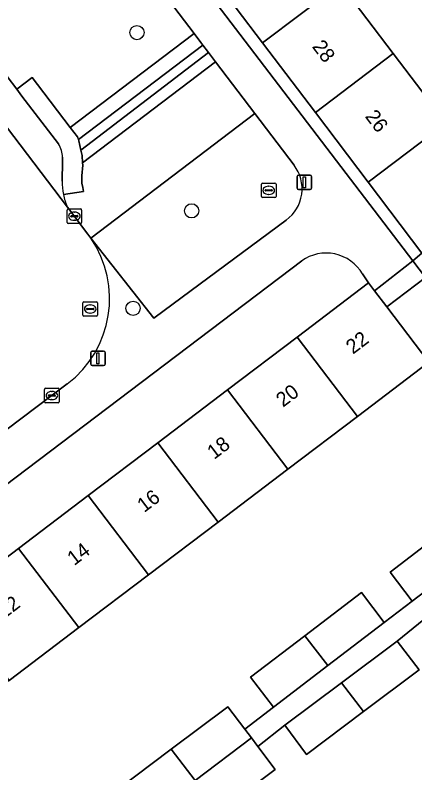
# Model space of a CAD drawing. Extents: x 160030 to 160839, y 385325 to 386450.
# Drawn here: x 160336 to 160363.5, y 385766.6 to 385818.7 of the extents above; entities that cross this region are included whole.
import ezdxf

# ---------------------------------------------------------------- set-up
doc = ezdxf.new("R2010")
doc.units = 0
for name, color, linetype in [('IMGEO_Boom', 7, 'Continuous'), ('IMGEO_Erf', 7, 'Continuous'), ('IMGEO_Groenvoorziening', 7, 'Continuous'), ('IMGEO_Haag', 7, 'Continuous'), ('IMGEO_Kolk', 7, 'Continuous'), ('IMGEO_Lichtmast', 7, 'Continuous'), ('IMGEO_Pand', 7, 'Continuous'), ('IMGEO_Pand_nummerreeks', 7, 'Continuous'), ('IMGEO_Parkeervlak_open', 7, 'Continuous'), ('IMGEO_Rijbaan_lokaal_open', 7, 'Continuous'), ('IMGEO_Rioolput', 7, 'Continuous'), ('IMGEO_Voetpad_open', 7, 'Continuous')]:
    doc.layers.add(name, color=color, linetype=linetype)

msp = doc.modelspace()

# ---------------------------------------------------------------- linework, layer by layer
at = {"layer": 'IMGEO_Boom'}
for centre in [(160344.388, 385817.494), (160348.14, 385805.245), (160344.125, 385798.546)]:
    msp.add_circle(centre, 0.489, dxfattribs=at)
at = {"layer": 'IMGEO_Erf'}
msp.add_lwpolyline([(160326.797, 385849.728), (160363.321, 385801.798), (160363.952, 385802.336), (160360.255, 385807.219), (160356.634, 385812.002), (160353.011, 385816.786), (160349.39, 385821.569), (160345.768, 385826.353), (160342.146, 385831.137), (160338.524, 385835.92), (160334.902, 385840.704), (160331.281, 385845.487), (160327.586, 385850.367)], close=True, dxfattribs=at)
for points in [[(160358.362, 385820.836), (160361.985, 385816.052), (160365.606, 385811.269), (160369.302, 385806.387), (160370.314, 385807.153), (160372.662, 385804.052), (160381.762, 385810.943), (160381.594, 385811.164), (160379.745, 385809.764), (160374.616, 385816.539), (160376.465, 385817.939), (160374.846, 385820.026)], [(160355.696, 385801.806), (160302.341, 385761.357)], [(160312.377, 385763.906), (160317.155, 385767.534), (160321.934, 385771.163), (160326.712, 385774.792), (160331.491, 385778.421), (160336.269, 385782.05), (160341.047, 385785.678), (160345.825, 385789.306), (160350.604, 385792.935), (160355.382, 385796.564), (160360.29, 385800.291), (160359.872, 385800.912)], [(160364.427, 385794.843), (160359.52, 385791.117), (160354.742, 385787.488), (160349.963, 385783.859), (160345.185, 385780.23), (160340.408, 385776.602), (160335.629, 385772.973), (160330.851, 385769.344), (160326.072, 385765.716)], [(160350.616, 385771.167), (160351.792, 385769.618), (160353.754, 385771.134), (160352.181, 385773.189), (160355.917, 385776.051), (160359.794, 385779.019), (160361.367, 385776.965), (160363.281, 385778.432), (160361.761, 385780.417), (160365.508, 385783.286)], [(160364.076, 385777.17), (160362.259, 385775.676), (160363.758, 385773.701), (160359.948, 385770.834), (160356.034, 385767.889), (160354.531, 385769.899), (160352.695, 385768.427), (160353.881, 385766.865), (160350.06, 385763.991)], [(160302.051, 385759.235), (160309.061, 385750), (160315.254, 385741.841), (160319.222, 385744.853), (160317.694, 385746.818), (160321.523, 385749.796), (160323.051, 385747.831), (160325.072, 385749.378), (160323.48, 385751.457), (160327.183, 385754.293), (160331.093, 385757.288), (160332.718, 385755.166), (160334.632, 385756.632), (160333.008, 385758.754), (160336.721, 385761.598), (160340.621, 385764.584), (160342.246, 385762.461), (160344.172, 385763.913), (160343.003, 385765.44), (160346.749, 385768.258), (160350.616, 385771.167)]]:
    msp.add_lwpolyline(points, dxfattribs=at)
msp.add_arc((160357.376, 385799.455), 2.889, 30.2704, 125.5626, dxfattribs=at)
at = {"layer": 'IMGEO_Groenvoorziening'}
for points in [[(160340.379, 385827.87), (160330.818, 385820.592), (160336.136, 385813.601), (160337.195, 385814.406), (160337.554, 385813.934), (160339.814, 385810.964), (160348.315, 385817.419)], [(160349.301, 385816.12), (160348.92, 385816.623), (160340.38, 385810.138), (160340.411, 385810.064), (160340.544, 385809.416)], [(160349.785, 385815.482), (160349.301, 385816.12), (160340.544, 385809.416), (160340.621, 385809.044), (160340.658, 385808.535)]]:
    msp.add_lwpolyline(points, close=True, dxfattribs=at)
for points in [[(160352.475, 385811.94), (160349.785, 385815.482), (160340.658, 385808.535), (160340.669, 385808.386), (160340.618, 385807.66), (160340.618, 385807.137), (160340.682, 385806.84), (160340.725, 385806.578), (160339.344, 385806.37)], [(160339.626, 385805.488), (160341.021, 385803.649), (160341.22, 385803.374), (160352.475, 385811.94)], [(160355.177, 385808.382), (160352.475, 385811.94), (160341.22, 385803.374), (160345.558, 385797.861), (160346.268, 385798.39), (160354.64, 385804.605)]]:
    msp.add_lwpolyline(points, dxfattribs=at)
for centre, radius, start, end in [((160353.041, 385806.759), 2.682, 306.5816, 37.2347), ((160343.404, 385807.182), 4.141, 191.3103, 204.1508)]:
    msp.add_arc(centre, radius, start, end, dxfattribs=at)
at = {"layer": 'IMGEO_Haag'}
msp.add_lwpolyline([(160349.785, 385815.482), (160349.301, 385816.12), (160340.544, 385809.416), (160340.621, 385809.044), (160340.658, 385808.535)], close=True, dxfattribs=at)
at = {"layer": 'IMGEO_Kolk'}
for p, q in [((160339.669, 385805.372), (160340.521, 385805.372)), ((160339.594, 385804.446), (160339.594, 385805.298)), ((160339.853, 385804.866), (160339.853, 385804.878)), ((160339.896, 385804.915), (160340.294, 385804.915)), ((160340.082, 385805.152), (160340.107, 385805.152)), ((160340.337, 385804.878), (160340.337, 385804.866)), ((160340.595, 385805.298), (160340.595, 385804.446)), ((160340.521, 385804.372), (160339.669, 385804.372)), ((160340.291, 385804.829), (160339.893, 385804.829)), ((160340.105, 385804.592), (160340.08, 385804.592)), ((160338.048, 385792.125), (160338.048, 385792.977)), ((160338.123, 385793.051), (160338.975, 385793.051)), ((160339.049, 385792.977), (160339.049, 385792.125)), ((160338.307, 385792.545), (160338.307, 385792.557)), ((160338.745, 385792.508), (160338.347, 385792.508)), ((160338.35, 385792.594), (160338.748, 385792.594)), ((160338.536, 385792.831), (160338.561, 385792.831)), ((160338.791, 385792.557), (160338.791, 385792.545)), ((160338.975, 385792.051), (160338.123, 385792.051)), ((160338.559, 385792.271), (160338.534, 385792.271))]:
    msp.add_line(p, q, dxfattribs=at)
for points in [[(160339.669, 385805.372), (160340.521, 385805.372)], [(160339.594, 385804.446), (160339.594, 385805.298)], [(160340.595, 385805.298), (160340.595, 385804.446)], [(160340.521, 385804.372), (160339.669, 385804.372)], [(160338.048, 385792.125), (160338.048, 385792.977)], [(160338.123, 385793.051), (160338.975, 385793.051)], [(160339.049, 385792.977), (160339.049, 385792.125)], [(160338.975, 385792.051), (160338.123, 385792.051)]]:
    msp.add_lwpolyline(points, dxfattribs=at)
for centre, radius, start, end in [((160339.671, 385805.296), 0.0765, 91.552, 178.448), ((160339.671, 385805.296), 0.0765, 91.552, 178.448), ((160340.519, 385805.296), 0.0765, 1.552, 88.448), ((160340.519, 385805.296), 0.0765, 1.552, 88.448), ((160339.893, 385804.875), 0.0403, 85.8775, 175.7526), ((160339.89, 385804.865), 0.0366, 178.938, 274.7102), ((160340.294, 385804.872), 0.043, 264.8664, 352.4533), ((160340.298, 385804.877), 0.0386, 1.7309, 96.639), ((160339.671, 385804.448), 0.0765, 181.552, 268.448), ((160339.671, 385804.448), 0.0765, 181.552, 268.448), ((160340.519, 385804.448), 0.0765, 271.552, 358.448), ((160340.519, 385804.448), 0.0765, 271.552, 358.448), ((160338.125, 385792.975), 0.0765, 91.552, 178.448), ((160338.125, 385792.975), 0.0765, 91.552, 178.448), ((160338.973, 385792.975), 0.0765, 1.552, 88.448), ((160338.973, 385792.975), 0.0765, 1.552, 88.448), ((160338.347, 385792.554), 0.0403, 85.8775, 175.7526), ((160338.344, 385792.544), 0.0366, 178.938, 274.7102), ((160338.748, 385792.551), 0.043, 264.8664, 352.4533), ((160338.752, 385792.556), 0.0386, 1.7309, 96.639), ((160338.125, 385792.127), 0.0765, 181.552, 268.448), ((160338.125, 385792.127), 0.0765, 181.552, 268.448), ((160338.973, 385792.127), 0.0765, 271.552, 358.448), ((160338.973, 385792.127), 0.0765, 271.552, 358.448)]:
    msp.add_arc(centre, radius, start, end, dxfattribs=at)
for centre, major_axis, ratio, start_param, end_param in [((160340.081, 385804.872), (-0.387, 0.002), 0.722429, 4.712389, 7.853982), ((160340.106, 385804.872), (-0.39, 0.002), 0.717154, 1.570796, 4.712389), ((160338.535, 385792.551), (-0.387, 0.002), 0.722429, 4.712389, 7.853982), ((160338.56, 385792.551), (-0.39, 0.002), 0.717154, 1.570796, 4.712389)]:
    msp.add_ellipse(centre, major_axis=major_axis, ratio=ratio, start_param=start_param, end_param=end_param, dxfattribs=at)
at = {"layer": 'IMGEO_Lichtmast'}
for p, q in [((160355.385, 385806.799), (160355.385, 385807.599)), ((160355.385, 385807.599), (160355.385, 385806.799)), ((160355.485, 385807.699), (160356.275, 385807.699)), ((160356.275, 385807.699), (160355.485, 385807.699)), ((160356.375, 385807.599), (160356.375, 385806.799)), ((160356.375, 385806.799), (160356.375, 385807.599)), ((160356.275, 385806.699), (160355.485, 385806.699)), ((160355.485, 385806.699), (160356.275, 385806.699)), ((160341.214, 385794.711), (160341.214, 385795.511)), ((160341.214, 385795.511), (160341.214, 385794.711)), ((160341.314, 385795.611), (160342.104, 385795.611)), ((160342.104, 385795.611), (160341.314, 385795.611)), ((160342.204, 385795.511), (160342.204, 385794.711)), ((160342.204, 385794.711), (160342.204, 385795.511)), ((160342.104, 385794.611), (160341.314, 385794.611)), ((160341.314, 385794.611), (160342.104, 385794.611))]:
    msp.add_line(p, q, dxfattribs=at)
for points in [[(160355.805, 385807.574), (160355.955, 385807.574), (160355.955, 385806.824), (160355.805, 385806.824), (160355.805, 385807.574)], [(160341.634, 385795.486), (160341.784, 385795.486), (160341.784, 385794.736), (160341.634, 385794.736), (160341.634, 385795.486)]]:
    msp.add_lwpolyline(points, dxfattribs=at)
for centre, start, end in [((160355.485, 385807.599), 90, 180), ((160355.485, 385807.599), 90, 180), ((160356.275, 385807.599), 0, 90), ((160356.275, 385807.599), 360, 90), ((160355.485, 385806.799), 180, 270), ((160355.485, 385806.799), 180, 270), ((160356.275, 385806.799), 270, 0), ((160356.275, 385806.799), 270, 0), ((160341.314, 385795.511), 90, 180), ((160341.314, 385795.511), 90, 180), ((160342.104, 385795.511), 0, 90), ((160342.104, 385795.511), 360, 90), ((160341.314, 385794.711), 180, 270), ((160341.314, 385794.711), 180, 270), ((160342.104, 385794.711), 270, 0), ((160342.104, 385794.711), 270, 0)]:
    msp.add_arc(centre, 0.1, start, end, dxfattribs=at)
at = {"layer": 'IMGEO_Pand'}
for points in [[(160358.362, 385820.836), (160354.741, 385825.619), (160349.39, 385821.569), (160353.011, 385816.786)], [(160361.985, 385816.052), (160358.362, 385820.836), (160353.011, 385816.786), (160356.634, 385812.002)], [(160356.634, 385812.002), (160360.255, 385807.219), (160365.606, 385811.269), (160361.985, 385816.052)], [(160360.255, 385807.219), (160363.952, 385802.336), (160364.263, 385802.571), (160365.832, 385800.499), (160367.794, 385801.983), (160368.572, 385800.955), (160372.662, 385804.052), (160370.314, 385807.153), (160369.302, 385806.387), (160365.606, 385811.269)], [(160360.29, 385800.291), (160355.382, 385796.564), (160359.52, 385791.117), (160364.427, 385794.843), (160361.544, 385798.64), (160360.696, 385799.757)], [(160355.382, 385796.564), (160350.604, 385792.935), (160354.742, 385787.488), (160359.52, 385791.117)], [(160349.963, 385783.859), (160354.742, 385787.488), (160350.604, 385792.935), (160345.825, 385789.306)], [(160345.185, 385780.23), (160349.963, 385783.859), (160345.825, 385789.306), (160341.047, 385785.678)], [(160341.047, 385785.678), (160336.269, 385782.05), (160340.408, 385776.602), (160345.185, 385780.23)], [(160367.02, 385781.296), (160365.508, 385783.286), (160361.761, 385780.417), (160363.281, 385778.432)], [(160336.269, 385782.05), (160331.491, 385778.421), (160335.629, 385772.973), (160340.408, 385776.602)], [(160361.367, 385776.965), (160359.794, 385779.019), (160355.917, 385776.051), (160357.482, 385773.99)], [(160357.482, 385773.99), (160355.917, 385776.051), (160352.181, 385773.189), (160353.754, 385771.134)], [(160359.948, 385770.834), (160363.758, 385773.701), (160362.259, 385775.676), (160358.436, 385772.818)], [(160358.436, 385772.818), (160354.531, 385769.899), (160356.034, 385767.889), (160359.948, 385770.834)], [(160352.243, 385769.023), (160351.792, 385769.618), (160350.616, 385771.167), (160346.749, 385768.258), (160348.392, 385766.094)], [(160352.695, 385768.427), (160352.243, 385769.023), (160348.392, 385766.094), (160350.06, 385763.991), (160353.881, 385766.865)], [(160348.392, 385766.094), (160346.749, 385768.258), (160343.003, 385765.44), (160344.172, 385763.913), (160344.669, 385763.263)]]:
    msp.add_lwpolyline(points, close=True, dxfattribs=at)
at = {"layer": 'IMGEO_Parkeervlak_open'}
for points in [[(160317.059, 385835.221), (160339.626, 385805.488)], [(160338.999, 385809.839), (160336.498, 385813.126), (160336.136, 385813.601), (160330.818, 385820.592), (160330.354, 385821.202), (160329.027, 385822.942)], [(160339.263, 385807.292), (160339.264, 385807.474), (160339.271, 385808.441), (160339.275, 385808.921)]]:
    msp.add_lwpolyline(points, dxfattribs=at)
for centre, radius, start, end in [((160337.667, 385808.938), 1.608, 359.3945, 34.0727), ((160343.524, 385807.202), 4.262, 178.7871, 191.2543), ((160343.404, 385807.182), 4.141, 191.3103, 204.1508)]:
    msp.add_arc(centre, radius, start, end, dxfattribs=at)
at = {"layer": 'IMGEO_Rijbaan_lokaal_open'}
for points in [[(160341.22, 385803.374), (160341.021, 385803.649), (160339.626, 385805.488), (160317.059, 385835.221), (160315.009, 385837.923)], [(160363.952, 385802.336), (160363.321, 385801.798), (160364.188, 385800.66), (160361.544, 385798.64), (160364.427, 385794.843)], [(160300.038, 385763.291), (160307.863, 385769.299), (160317.856, 385776.929), (160339.609, 385793.352)]]:
    msp.add_lwpolyline(points, dxfattribs=at)
msp.add_arc((160335.164, 385799.207), 7.351, 307.2032, 34.5329, dxfattribs=at)
at = {"layer": 'IMGEO_Rioolput'}
for p, q in [((160352.934, 385806.224), (160352.934, 385807.076)), ((160353.009, 385807.15), (160353.861, 385807.15)), ((160353.935, 385807.076), (160353.935, 385806.224)), ((160353.193, 385806.644), (160353.193, 385806.656)), ((160353.631, 385806.607), (160353.233, 385806.607)), ((160353.236, 385806.693), (160353.634, 385806.693)), ((160353.422, 385806.93), (160353.447, 385806.93)), ((160353.677, 385806.656), (160353.677, 385806.644)), ((160353.861, 385806.15), (160353.009, 385806.15)), ((160353.445, 385806.37), (160353.42, 385806.37)), ((160340.679, 385798.074), (160340.679, 385798.926)), ((160340.754, 385799), (160341.606, 385799)), ((160341.167, 385798.78), (160341.192, 385798.78)), ((160341.68, 385798.926), (160341.68, 385798.074)), ((160340.938, 385798.494), (160340.938, 385798.506)), ((160341.376, 385798.457), (160340.978, 385798.457)), ((160340.981, 385798.543), (160341.379, 385798.543)), ((160341.19, 385798.22), (160341.165, 385798.22)), ((160341.422, 385798.506), (160341.422, 385798.494)), ((160341.606, 385798), (160340.754, 385798))]:
    msp.add_line(p, q, dxfattribs=at)
for points in [[(160352.934, 385806.224), (160352.934, 385807.076)], [(160353.009, 385807.15), (160353.861, 385807.15)], [(160353.935, 385807.076), (160353.935, 385806.224)], [(160353.861, 385806.15), (160353.009, 385806.15)], [(160340.679, 385798.074), (160340.679, 385798.926)], [(160340.754, 385799), (160341.606, 385799)], [(160341.68, 385798.926), (160341.68, 385798.074)], [(160341.606, 385798), (160340.754, 385798)]]:
    msp.add_lwpolyline(points, dxfattribs=at)
for centre, radius, start, end in [((160353.011, 385807.074), 0.0765, 91.552, 178.448), ((160353.011, 385807.074), 0.0765, 91.552, 178.448), ((160353.859, 385807.074), 0.0765, 1.552, 88.448), ((160353.859, 385807.074), 0.0765, 1.552, 88.448), ((160353.233, 385806.653), 0.0403, 85.8775, 175.7526), ((160353.23, 385806.643), 0.0366, 178.938, 274.7102), ((160353.634, 385806.65), 0.043, 264.8664, 352.4533), ((160353.638, 385806.655), 0.0386, 1.7309, 96.639), ((160353.011, 385806.226), 0.0765, 181.552, 268.448), ((160353.011, 385806.226), 0.0765, 181.552, 268.448), ((160353.859, 385806.226), 0.0765, 271.552, 358.448), ((160353.859, 385806.226), 0.0765, 271.552, 358.448), ((160340.756, 385798.924), 0.0765, 91.552, 178.448), ((160340.756, 385798.924), 0.0765, 91.552, 178.448), ((160341.604, 385798.924), 0.0765, 1.552, 88.448), ((160341.604, 385798.924), 0.0765, 1.552, 88.448), ((160340.978, 385798.503), 0.0403, 85.8775, 175.7526), ((160340.975, 385798.493), 0.0366, 178.938, 274.7102), ((160341.379, 385798.5), 0.043, 264.8664, 352.4533), ((160341.383, 385798.505), 0.0386, 1.7309, 96.639), ((160340.756, 385798.076), 0.0765, 181.552, 268.448), ((160340.756, 385798.076), 0.0765, 181.552, 268.448), ((160341.604, 385798.076), 0.0765, 271.552, 358.448), ((160341.604, 385798.076), 0.0765, 271.552, 358.448)]:
    msp.add_arc(centre, radius, start, end, dxfattribs=at)
for centre, major_axis, ratio, start_param, end_param in [((160353.421, 385806.65), (-0.387, 0.002), 0.722429, 4.712389, 7.853982), ((160353.446, 385806.65), (-0.39, 0.002), 0.717154, 1.570796, 4.712389), ((160341.166, 385798.5), (-0.387, 0.002), 0.722429, 4.712389, 7.853982), ((160341.191, 385798.5), (-0.39, 0.002), 0.717154, 1.570796, 4.712389)]:
    msp.add_ellipse(centre, major_axis=major_axis, ratio=ratio, start_param=start_param, end_param=end_param, dxfattribs=at)
at = {"layer": 'IMGEO_Voetpad_open'}
for points in [[(160326.328, 385853.868), (160322.717, 385851.129), (160338.075, 385830.835), (160338.558, 385830.197), (160329.027, 385822.942), (160330.354, 385821.202), (160339.895, 385828.507), (160340.379, 385827.87), (160348.315, 385817.419), (160348.774, 385816.814), (160348.92, 385816.623), (160349.301, 385816.12), (160349.785, 385815.482), (160352.475, 385811.94), (160355.177, 385808.382)], [(160359.872, 385800.912), (160360.29, 385800.291), (160360.696, 385799.757), (160363.321, 385801.798), (160326.797, 385849.728)], [(160339.814, 385810.964), (160337.554, 385813.934), (160337.195, 385814.406), (160336.136, 385813.601), (160336.498, 385813.126), (160338.999, 385809.839)], [(160339.344, 385806.37), (160340.725, 385806.578), (160340.682, 385806.84), (160340.618, 385807.137), (160340.618, 385807.66), (160340.669, 385808.386), (160340.658, 385808.535), (160340.621, 385809.044), (160340.544, 385809.416), (160340.411, 385810.064), (160340.38, 385810.138), (160340.3, 385810.325), (160339.814, 385810.964)], [(160339.275, 385808.921), (160339.271, 385808.441), (160339.264, 385807.474), (160339.263, 385807.292)], [(160354.64, 385804.605), (160346.268, 385798.39), (160345.558, 385797.861), (160341.22, 385803.374)], [(160302.341, 385761.357), (160355.696, 385801.806)], [(160339.609, 385793.352), (160317.856, 385776.929), (160307.863, 385769.299), (160300.038, 385763.291), (160301.756, 385760.356)]]:
    msp.add_lwpolyline(points, dxfattribs=at)
for points in [[(160348.92, 385816.623), (160348.774, 385816.814), (160348.315, 385817.419), (160339.814, 385810.964), (160340.3, 385810.325), (160340.38, 385810.138)], [(160363.321, 385801.798), (160360.696, 385799.757), (160361.544, 385798.64), (160364.188, 385800.66)], [(160364.076, 385777.17), (160367.993, 385780.098), (160371.804, 385782.947), (160372.87, 385783.783), (160371.842, 385784.99), (160370.893, 385784.263), (160367.02, 385781.296), (160363.281, 385778.432), (160361.367, 385776.965), (160357.482, 385773.99), (160353.754, 385771.134), (160351.792, 385769.618), (160352.243, 385769.023), (160352.695, 385768.427), (160354.531, 385769.899), (160358.436, 385772.818), (160362.259, 385775.676)]]:
    msp.add_lwpolyline(points, close=True, dxfattribs=at)
for centre, radius, start, end in [((160337.667, 385808.938), 1.608, 359.3945, 34.0727), ((160353.041, 385806.759), 2.682, 306.5816, 37.2347), ((160343.524, 385807.202), 4.262, 178.7871, 191.2543), ((160335.164, 385799.207), 7.351, 307.2032, 34.5329), ((160357.376, 385799.455), 2.889, 30.2704, 125.5626)]:
    msp.add_arc(centre, radius, start, end, dxfattribs=at)

# ---------------------------------------------------------------- texts
at = {"layer": 'IMGEO_Pand_nummerreeks'}
for s, rotation, p in [('28', 307.1307, (160356.373, 385816.521)), ('26', 307.1307, (160360.007, 385811.721)), ('22', 37.2132, (160359.212, 385795.353)), ('20', 37.2132, (160354.416, 385791.711)), ('18', 37.2132, (160349.686, 385788.12)), ('16', 37.2132, (160344.883, 385784.472)), ('14', 37.2132, (160340.082, 385780.826)), ('12', 37.2132, (160335.277, 385777.177))]:
    msp.add_text(s, height=1, rotation=rotation, dxfattribs=at).set_placement(p)

doc.saveas('drawing.dxf')
